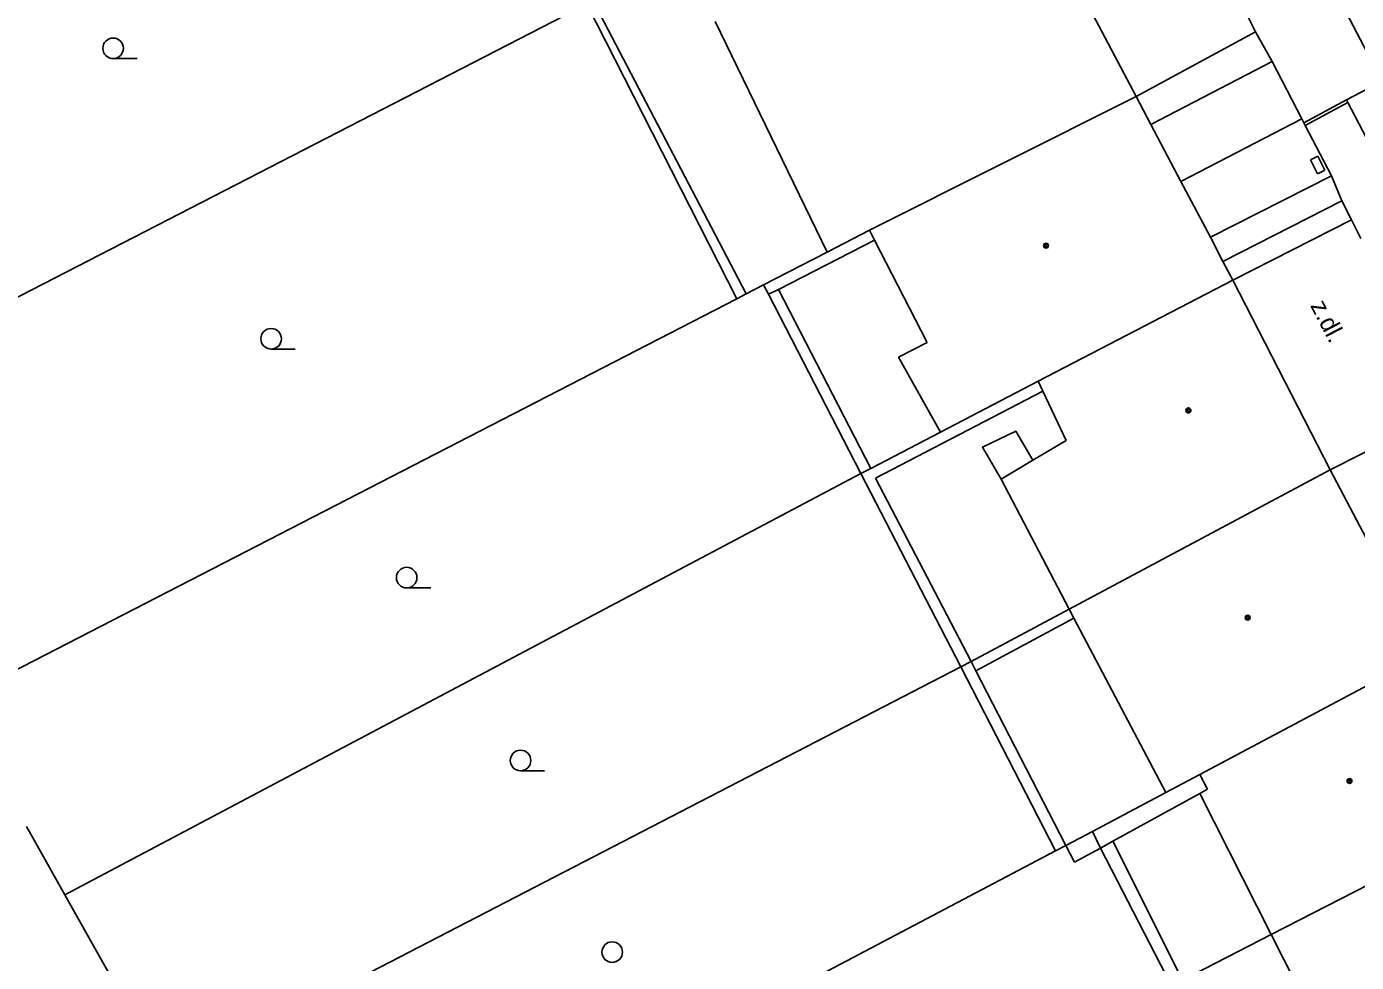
# Model space of a CAD drawing. Extents: x -596229 to -595156, y -1161237 to -1159376.
# Drawn here: x -595973.94 to -595925.48, y -1160707.13 to -1160673.05 of the extents above; entities that cross this region are included whole.
import ezdxf

# ---------------------------------------------------------------- set-up
doc = ezdxf.new("R2010")
doc.units = 0
for name, color, linetype in [('DOP - kresba z DSPS bez souradnic', 7, 'Continuous'), ('DOP - rozhrani ploch obecne', 7, 'Continuous'), ('Level 36', 7, 'Continuous'), ('Level 39', 7, 'Continuous'), ('plynovod - povrch.  znaky - PRIS skut. velikost', 7, 'Continuous'), ('Specificka linie pasportu komunikaci', 7, 'Continuous'), ('TM - budovy zdene_ betonove - VP', 7, 'Continuous'), ('TM - chodniky - VP', 7, 'Continuous'), ('TM - komunikace - VP', 7, 'Continuous'), ('TM - letecke snimky - pomocna linie', 7, 'Continuous'), ('TM - plot drateny_ kovovy - VP', 7, 'Continuous'), ('TM - popis povrchu', 7, 'Continuous'), ('TM - rozhrani ploch obecne - VP', 7, 'Continuous'), ('TM - vjezd na pozemek', 7, 'Continuous')]:
    doc.layers.add(name, color=color, linetype=linetype)

msp = doc.modelspace()

# ---------------------------------------------------------------- linework, layer by layer
at = {"layer": 'DOP - kresba z DSPS bez souradnic'}
for points in [[(-595947.72, -1160682.78), (-595953.17, -1160672.35)], [(-595946.54, -1160682.62), (-595943.04, -1160680.83)], [(-595943.18, -1160689.15), (-595946.54, -1160682.62)], [(-595936.91, -1160686.33), (-595943, -1160689.5)], [(-595943, -1160689.5), (-595939.52, -1160696.17)], [(-595939.35, -1160696.51), (-595935.77, -1160694.6)], [(-595939.52, -1160696.17), (-595939.35, -1160696.51)], [(-595939.35, -1160696.51), (-595936.07, -1160702.88)], [(-595934.36, -1160702.72), (-595931.18, -1160700.98)], [(-595936.07, -1160702.88), (-595935.75, -1160703.49)], [(-595934.36, -1160702.72), (-595931.82, -1160707.78)], [(-595935.75, -1160703.49), (-595934.8, -1160702.97)]]:
    msp.add_lwpolyline(points, dxfattribs=at)
at = {"layer": 'DOP - rozhrani ploch obecne'}
for points in [[(-595953.52, -1160672.23), (-595982.43, -1160687.09)], [(-595948.06, -1160682.97), (-595953.52, -1160672.23)], [(-595944.76, -1160681.26), (-595947.08, -1160682.45)], [(-595947.08, -1160682.45), (-595947.72, -1160682.78)], [(-595947.08, -1160682.45), (-595946.9, -1160682.8)], [(-595948.06, -1160682.97), (-595976.52, -1160697.61)], [(-595947.72, -1160682.78), (-595948.06, -1160682.97)], [(-595946.9, -1160682.8), (-595943.54, -1160689.33)], [(-595943.18, -1160689.15), (-595940.64, -1160687.82)], [(-595972.55, -1160704.67), (-595943.54, -1160689.33)], [(-595943.54, -1160689.33), (-595943.18, -1160689.15)], [(-595943.54, -1160689.33), (-595939.9, -1160696.37)], [(-595939.52, -1160696.17), (-595935.95, -1160694.27)], [(-595968.81, -1160711.32), (-595939.9, -1160696.37)], [(-595939.9, -1160696.37), (-595939.52, -1160696.17)], [(-595939.9, -1160696.37), (-595936.44, -1160703.07)], [(-595932.42, -1160700.95), (-595935.1, -1160702.37)], [(-595973.95, -1160702.18), (-595972.55, -1160704.67)], [(-595935.1, -1160702.37), (-595936.07, -1160702.88)], [(-595934.8, -1160702.97), (-595935.1, -1160702.37)], [(-595936.07, -1160702.88), (-595936.44, -1160703.07)], [(-595936.44, -1160703.07), (-595955.71, -1160713.22)], [(-595932.22, -1160707.99), (-595934.8, -1160702.97)], [(-595969.26, -1160710.53), (-595972.55, -1160704.67)], [(-595928.58, -1160706.12), (-595931.82, -1160707.78)]]:
    msp.add_lwpolyline(points, dxfattribs=at)
at = {"layer": 'Level 36'}
for p, q in [((-595970.79, -1160674.215), (-595969.915, -1160674.215)), ((-595965.03, -1160684.795), (-595964.155, -1160684.795)), ((-595960.09, -1160693.495), (-595959.215, -1160693.495)), ((-595955.94, -1160700.155), (-595955.065, -1160700.155))]:
    msp.add_line(p, q, dxfattribs=at)
for centre in [(-595970.79, -1160673.84), (-595965.03, -1160684.42), (-595960.09, -1160693.12), (-595955.94, -1160699.78), (-595952.6, -1160706.76)]:
    msp.add_circle(centre, 0.375, dxfattribs=at)
at = {"layer": 'Level 39'}
for centre, radius in [((-595936.79, -1160681.03), 0.09), ((-595936.79, -1160681.03), 0.0398), ((-595931.6, -1160687.03), 0.09), ((-595931.6, -1160687.03), 0.0398), ((-595929.44, -1160694.58), 0.09), ((-595929.44, -1160694.58), 0.0398), ((-595925.73, -1160700.53), 0.09), ((-595925.73, -1160700.53), 0.0398)]:
    msp.add_circle(centre, radius, dxfattribs=at)
at = {"layer": 'plynovod - povrch.  znaky - PRIS skut. velikost'}
for points in [[(-595926.88, -1160677.77), (-595927.15, -1160677.9)], [(-595927.15, -1160677.9), (-595926.9, -1160678.41)], [(-595926.63, -1160678.28), (-595926.88, -1160677.77)], [(-595926.9, -1160678.41), (-595926.63, -1160678.28)]]:
    msp.add_lwpolyline(points, dxfattribs=at)
at = {"layer": 'Specificka linie pasportu komunikaci'}
msp.add_lwpolyline([(-595927.34, -1160676.65), (-595925.79, -1160675.82)], dxfattribs=at)
at = {"layer": 'TM - budovy zdene_ betonove - VP'}
for points in [[(-595938.25, -1160666.6), (-595933.51, -1160675.59)], [(-595944.76, -1160681.26), (-595948.85, -1160672.86)], [(-595933.51, -1160675.59), (-595943.22, -1160680.47)], [(-595933.51, -1160675.59), (-595932.97, -1160676.61)], [(-595932.97, -1160676.61), (-595931.88, -1160678.69)], [(-595931.88, -1160678.69), (-595930.8, -1160680.72)], [(-595943.22, -1160680.47), (-595944.76, -1160681.26)], [(-595943.04, -1160680.83), (-595943.22, -1160680.47)], [(-595941.12, -1160684.55), (-595943.04, -1160680.83)], [(-595930.8, -1160680.72), (-595930.34, -1160681.6)], [(-595930.34, -1160681.6), (-595929.98, -1160682.28)], [(-595937.08, -1160685.97), (-595929.98, -1160682.28)], [(-595929.98, -1160682.28), (-595926.43, -1160689.19)], [(-595942.17, -1160685.09), (-595941.12, -1160684.55)], [(-595940.64, -1160687.82), (-595942.17, -1160685.09)], [(-595937.08, -1160685.97), (-595940.64, -1160687.82)], [(-595936.91, -1160686.33), (-595937.08, -1160685.97)], [(-595936.05, -1160688.13), (-595936.91, -1160686.33)], [(-595937.27, -1160688.84), (-595936.05, -1160688.13)], [(-595938.43, -1160689.53), (-595937.27, -1160688.84)], [(-595935.95, -1160694.27), (-595926.43, -1160689.19)], [(-595926.43, -1160689.19), (-595924.99, -1160691.94)], [(-595935.95, -1160694.27), (-595938.43, -1160689.53)], [(-595935.77, -1160694.6), (-595935.95, -1160694.27)], [(-595932.42, -1160700.95), (-595935.77, -1160694.6)], [(-595922.91, -1160695.9), (-595931.18, -1160700.29)], [(-595931.18, -1160700.29), (-595932.42, -1160700.95)], [(-595930.9, -1160700.82), (-595931.18, -1160700.29)], [(-595931.18, -1160700.98), (-595930.9, -1160700.82)], [(-595928.58, -1160706.12), (-595931.18, -1160700.98)], [(-595919.95, -1160701.7), (-595928.58, -1160706.12)], [(-595926.74, -1160709.76), (-595928.58, -1160706.12)]]:
    msp.add_lwpolyline(points, dxfattribs=at)
at = {"layer": 'TM - chodniky - VP'}
for points in [[(-595925.84, -1160675.72), (-595924.54, -1160675.04)], [(-595925.79, -1160675.82), (-595925.84, -1160675.72)], [(-595922.17, -1160682.72), (-595925.79, -1160675.82)]]:
    msp.add_lwpolyline(points, dxfattribs=at)
at = {"layer": 'TM - komunikace - VP'}
msp.add_lwpolyline([(-595924.54, -1160675.04), (-595928.12, -1160668.19)], dxfattribs=at)
at = {"layer": 'TM - letecke snimky - pomocna linie'}
for points in [[(-595928.55, -1160674.32), (-595932.97, -1160676.61)], [(-595927.47, -1160676.41), (-595931.88, -1160678.69)], [(-595926.39, -1160678.48), (-595930.8, -1160680.72)], [(-595926.01, -1160679.4), (-595930.34, -1160681.6)], [(-595946.54, -1160682.62), (-595946.9, -1160682.8)], [(-595934.8, -1160702.97), (-595934.36, -1160702.72)]]:
    msp.add_lwpolyline(points, dxfattribs=at)
at = {"layer": 'TM - plot drateny_ kovovy - VP'}
for points in [[(-595929.15, -1160673.24), (-595929.65, -1160672.25)], [(-595929.15, -1160673.24), (-595933.51, -1160675.59)], [(-595928.55, -1160674.32), (-595929.15, -1160673.24)], [(-595927.47, -1160676.41), (-595927.39, -1160676.56)], [(-595927.39, -1160676.56), (-595927.34, -1160676.65)], [(-595927.34, -1160676.65), (-595926.39, -1160678.48)], [(-595926.01, -1160679.4), (-595925.66, -1160680.09)], [(-595929.98, -1160682.28), (-595925.66, -1160680.09)], [(-595925.66, -1160680.09), (-595925.32, -1160680.77)], [(-595926.43, -1160689.19), (-595922.01, -1160686.96)]]:
    msp.add_lwpolyline(points, dxfattribs=at)
at = {"layer": 'TM - rozhrani ploch obecne - VP'}
for points in [[(-595927.39, -1160676.56), (-595925.84, -1160675.72)], [(-595938.43, -1160689.53), (-595939.11, -1160688.37), (-595937.89, -1160687.78), (-595937.27, -1160688.84)]]:
    msp.add_lwpolyline(points, dxfattribs=at)
at = {"layer": 'TM - vjezd na pozemek'}
for points in [[(-595927.47, -1160676.41), (-595928.55, -1160674.32)], [(-595926.01, -1160679.4), (-595926.39, -1160678.48)]]:
    msp.add_lwpolyline(points, dxfattribs=at)

# ---------------------------------------------------------------- texts
at = {"layer": 'TM - popis povrchu'}
msp.add_text('z.dl.', height=0.65, rotation=297.5, dxfattribs=at).set_placement((-595927.17, -1160683.21))

doc.saveas('drawing.dxf')
